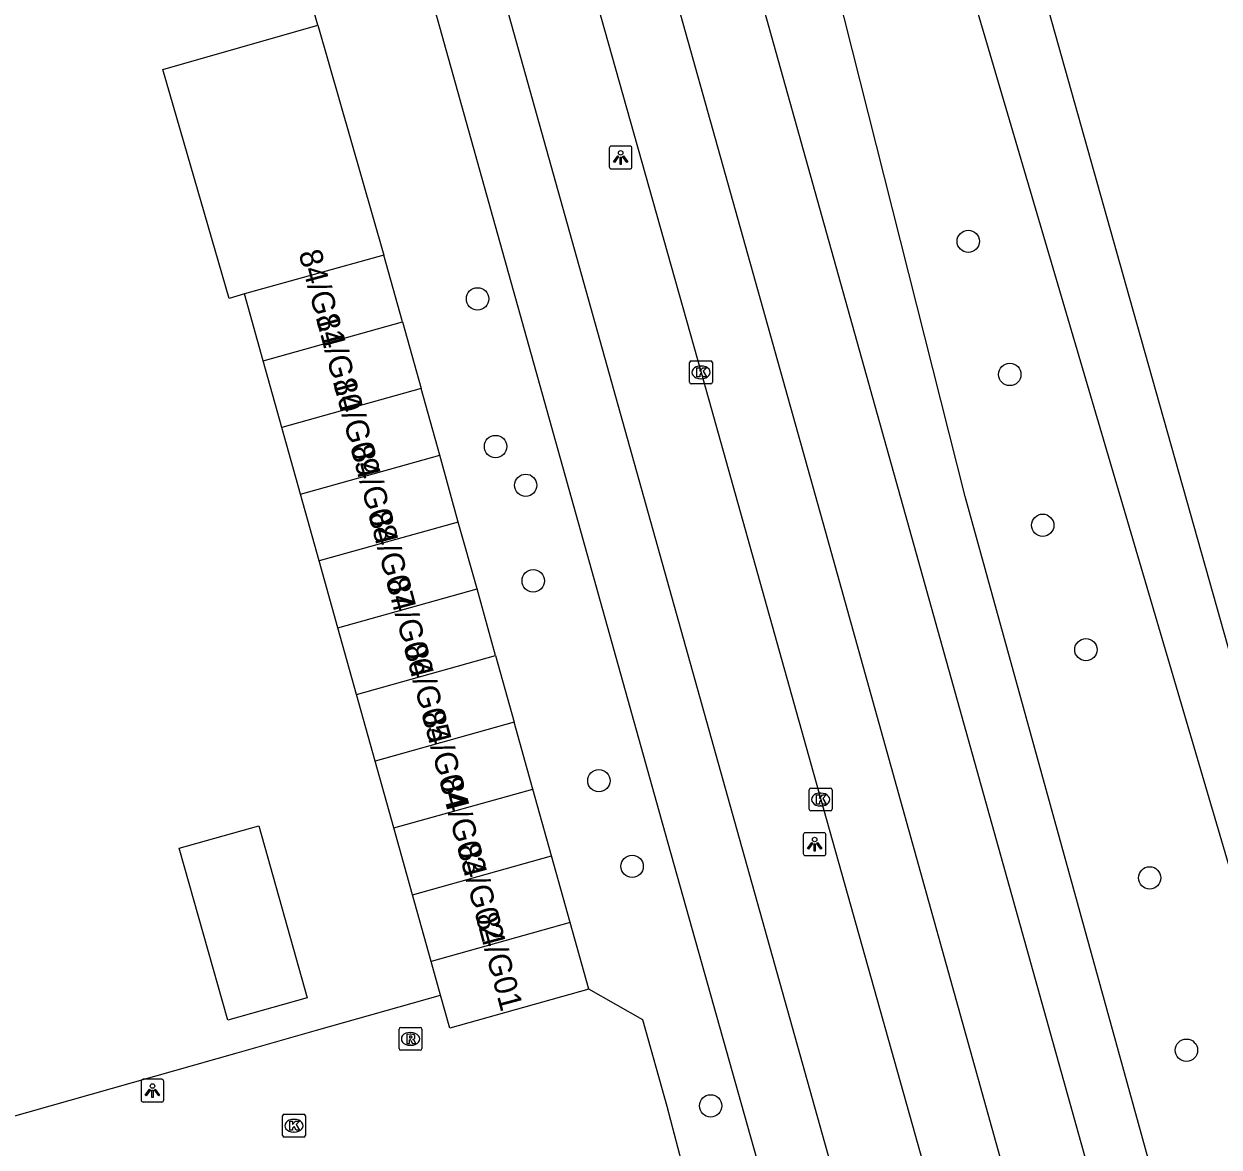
# Model space of a CAD drawing. Extents: x 158461 to 159795, y 387220 to 388672.
# Drawn here: x 159668.4 to 159720.7, y 387998.2 to 388047.3 of the extents above; entities that cross this region are included whole.
import ezdxf

# ---------------------------------------------------------------- set-up
doc = ezdxf.new("R2010")
doc.units = 0
for name, color, linetype in [('IMGEO_Berm_groen', 7, 'Continuous'), ('IMGEO_Boom', 7, 'Continuous'), ('IMGEO_Fietspad_gesloten', 7, 'Continuous'), ('IMGEO_Kolk', 7, 'Continuous'), ('IMGEO_Lichtpunt', 7, 'Continuous'), ('IMGEO_Muur', 7, 'Continuous'), ('IMGEO_OVBaan_gesloten', 7, 'Continuous'), ('IMGEO_Pand', 7, 'Continuous'), ('IMGEO_Pand_nummerreeks', 7, 'Continuous'), ('IMGEO_Rijbaan_lokaal_open', 7, 'Continuous'), ('IMGEO_Rijbaan_regionaal_gesloten', 7, 'Continuous'), ('IMGEO_Rioolput', 7, 'Continuous')]:
    doc.layers.add(name, color=color, linetype=linetype)

msp = doc.modelspace()

# ---------------------------------------------------------------- linework, layer by layer
at = {"layer": 'IMGEO_Berm_groen'}
for points in [[(159726.858, 387965.154), (159719.152, 387992.089), (159718.836, 387993.193), (159709.57, 388026.682), (159693.688, 388089.539), (159697.615, 388090.324), (159725.968, 387994.039), (159733.401, 387966.816)], [(159681.26, 388047.286), (159679.084, 388054.896)]]:
    msp.add_lwpolyline(points, dxfattribs=at)
at = {"layer": 'IMGEO_Boom'}
for centre in [(159709.711, 388037.838), (159688.24, 388035.32), (159711.528, 388032.017), (159689.027, 388028.863), (159690.347, 388027.168), (159712.968, 388025.419), (159690.677, 388022.99), (159714.859, 388019.979), (159693.55, 388014.249), (159695.004, 388010.504), (159717.647, 388009.996), (159719.255, 388002.46), (159698.439, 388000.028)]:
    msp.add_circle(centre, 0.489, dxfattribs=at)
at = {"layer": 'IMGEO_Fietspad_gesloten'}
for points in [[(159719.293, 387941.833), (159710.205, 387974.098), (159706.965, 387985.823), (159699.595, 388012.088), (159688.704, 388051.001), (159675.816, 388096.643), (159672.816, 388107.446), (159668.055, 388124.522), (159662.165, 388145.161), (159661.289, 388148.426)], [(159660.304, 388140.704), (159661.947, 388135.028), (159664.534, 388125.683), (159669.802, 388106.904), (159673.015, 388095.37), (159685.789, 388050.048), (159696.558, 388011.582), (159703.942, 387985.301)]]:
    msp.add_lwpolyline(points, dxfattribs=at)
at = {"layer": 'IMGEO_Kolk'}
for p, q in [((159697.518, 388031.679), (159697.518, 388032.531)), ((159697.593, 388032.605), (159698.445, 388032.605)), ((159698.006, 388032.385), (159698.031, 388032.385)), ((159698.519, 388032.531), (159698.519, 388031.679)), ((159698.029, 388031.825), (159698.004, 388031.825)), ((159698.445, 388031.605), (159697.593, 388031.605)), ((159702.827, 388013.926), (159703.679, 388013.926)), ((159702.752, 388013), (159702.752, 388013.852)), ((159703.24, 388013.706), (159703.265, 388013.706)), ((159703.753, 388013.852), (159703.753, 388013)), ((159703.679, 388012.926), (159702.827, 388012.926)), ((159703.263, 388013.146), (159703.238, 388013.146)), ((159679.708, 387998.733), (159679.708, 387999.585)), ((159679.783, 387999.659), (159680.635, 387999.659)), ((159680.196, 387999.439), (159680.221, 387999.439)), ((159680.709, 387999.585), (159680.709, 387998.733)), ((159680.219, 387998.879), (159680.194, 387998.879)), ((159680.635, 387998.659), (159679.783, 387998.659))]:
    msp.add_line(p, q, dxfattribs=at)
for points in [[(159697.518, 388031.679), (159697.518, 388032.531)], [(159697.593, 388032.605), (159698.445, 388032.605)], [(159697.839, 388032.305), (159697.962, 388032.305), (159697.962, 388032.154), (159698.092, 388032.305), (159698.256, 388032.305), (159698.11, 388032.154), (159698.263, 388031.905), (159698.111, 388031.905), (159698.026, 388032.069), (159697.962, 388032.002), (159697.962, 388031.905), (159697.839, 388031.905), (159697.839, 388032.305)], [(159698.519, 388032.531), (159698.519, 388031.679)], [(159698.445, 388031.605), (159697.593, 388031.605)], [(159702.827, 388013.926), (159703.679, 388013.926)], [(159702.752, 388013), (159702.752, 388013.852)], [(159703.073, 388013.626), (159703.196, 388013.626), (159703.196, 388013.475), (159703.326, 388013.626), (159703.49, 388013.626), (159703.344, 388013.475), (159703.497, 388013.226), (159703.345, 388013.226), (159703.26, 388013.39), (159703.196, 388013.323), (159703.196, 388013.226), (159703.073, 388013.226), (159703.073, 388013.626)], [(159703.753, 388013.852), (159703.753, 388013)], [(159703.679, 388012.926), (159702.827, 388012.926)], [(159679.708, 387998.733), (159679.708, 387999.585)], [(159679.783, 387999.659), (159680.635, 387999.659)], [(159680.029, 387999.359), (159680.152, 387999.359), (159680.152, 387999.208), (159680.282, 387999.359), (159680.446, 387999.359), (159680.3, 387999.208), (159680.453, 387998.959), (159680.301, 387998.959), (159680.216, 387999.123), (159680.152, 387999.056), (159680.152, 387998.959), (159680.029, 387998.959), (159680.029, 387999.359)], [(159680.709, 387999.585), (159680.709, 387998.733)], [(159680.635, 387998.659), (159679.783, 387998.659)]]:
    msp.add_lwpolyline(points, dxfattribs=at)
for centre, start, end in [((159697.595, 388032.529), 91.552, 178.448), ((159697.595, 388032.529), 91.552, 178.448), ((159698.443, 388032.529), 1.552, 88.448), ((159698.443, 388032.529), 1.552, 88.448), ((159697.595, 388031.681), 181.552, 268.448), ((159697.595, 388031.681), 181.552, 268.448), ((159698.443, 388031.681), 271.552, 358.448), ((159698.443, 388031.681), 271.552, 358.448), ((159702.829, 388013.85), 91.552, 178.448), ((159702.829, 388013.85), 91.552, 178.448), ((159703.677, 388013.85), 1.552, 88.448), ((159703.677, 388013.85), 1.552, 88.448), ((159702.829, 388013.002), 181.552, 268.448), ((159702.829, 388013.002), 181.552, 268.448), ((159703.677, 388013.002), 271.552, 358.448), ((159703.677, 388013.002), 271.552, 358.448), ((159679.785, 387999.583), 91.552, 178.448), ((159679.785, 387999.583), 91.552, 178.448), ((159680.633, 387999.583), 1.552, 88.448), ((159680.633, 387999.583), 1.552, 88.448), ((159679.785, 387998.735), 181.552, 268.448), ((159679.785, 387998.735), 181.552, 268.448), ((159680.633, 387998.735), 271.552, 358.448), ((159680.633, 387998.735), 271.552, 358.448)]:
    msp.add_arc(centre, 0.0765, start, end, dxfattribs=at)
for centre, major_axis, ratio, start_param, end_param in [((159698.005, 388032.105), (-0.387, 0.002), 0.722429, 4.712389, 7.853982), ((159698.03, 388032.105), (-0.39, 0.002), 0.717154, 1.570796, 4.712389), ((159703.239, 388013.426), (-0.387, 0.002), 0.722429, 4.712389, 7.853982), ((159703.264, 388013.426), (-0.39, 0.002), 0.717154, 1.570796, 4.712389), ((159680.195, 387999.159), (-0.387, 0.002), 0.722429, 4.712389, 7.853982), ((159680.22, 387999.159), (-0.39, 0.002), 0.717154, 1.570796, 4.712389)]:
    msp.add_ellipse(centre, major_axis=major_axis, ratio=ratio, start_param=start_param, end_param=end_param, dxfattribs=at)
at = {"layer": 'IMGEO_Lichtpunt'}
for p, q in [((159694.001, 388041.909), (159694.001, 388041.102)), ((159694.001, 388041.909), (159694.001, 388041.102)), ((159694.903, 388042.004), (159694.095, 388042.004)), ((159694.903, 388042.004), (159694.095, 388042.004)), ((159694.997, 388041.102), (159694.997, 388041.909)), ((159694.997, 388041.102), (159694.997, 388041.909)), ((159694.095, 388041.008), (159694.903, 388041.008)), ((159694.095, 388041.008), (159694.903, 388041.008)), ((159702.49, 388011.877), (159702.49, 388011.07)), ((159702.49, 388011.877), (159702.49, 388011.07)), ((159703.392, 388011.972), (159702.584, 388011.972)), ((159703.392, 388011.972), (159702.584, 388011.972)), ((159703.486, 388011.07), (159703.486, 388011.877)), ((159703.486, 388011.07), (159703.486, 388011.877)), ((159702.584, 388010.976), (159703.392, 388010.976)), ((159702.584, 388010.976), (159703.392, 388010.976)), ((159673.519, 388001.098), (159673.519, 388000.291)), ((159673.519, 388001.098), (159673.519, 388000.291)), ((159674.421, 388001.193), (159673.613, 388001.193)), ((159674.421, 388001.193), (159673.613, 388001.193)), ((159674.515, 388000.291), (159674.515, 388001.098)), ((159674.515, 388000.291), (159674.515, 388001.098)), ((159673.613, 388000.197), (159674.421, 388000.197)), ((159673.613, 388000.197), (159674.421, 388000.197))]:
    msp.add_line(p, q, dxfattribs=at)
for points in [[(159694.375, 388041.573), (159694.414, 388041.545), (159694.226, 388041.283), (159694.188, 388041.31), (159694.375, 388041.573)], [(159694.477, 388041.525), (159694.524, 388041.525), (159694.524, 388041.203), (159694.477, 388041.203), (159694.477, 388041.525)], [(159694.587, 388041.545), (159694.625, 388041.572), (159694.812, 388041.31), (159694.773, 388041.282), (159694.587, 388041.545)], [(159702.864, 388011.541), (159702.903, 388011.513), (159702.715, 388011.251), (159702.677, 388011.278), (159702.864, 388011.541)], [(159702.966, 388011.493), (159703.013, 388011.493), (159703.013, 388011.171), (159702.966, 388011.171), (159702.966, 388011.493)], [(159703.076, 388011.513), (159703.114, 388011.54), (159703.301, 388011.278), (159703.262, 388011.25), (159703.076, 388011.513)], [(159673.893, 388000.762), (159673.932, 388000.734), (159673.744, 388000.472), (159673.706, 388000.499), (159673.893, 388000.762)], [(159673.995, 388000.714), (159674.042, 388000.714), (159674.042, 388000.392), (159673.995, 388000.392), (159673.995, 388000.714)], [(159674.105, 388000.734), (159674.143, 388000.761), (159674.33, 388000.499), (159674.291, 388000.471), (159674.105, 388000.734)]]:
    msp.add_lwpolyline(points, dxfattribs=at)
for centre in [(159694.5, 388041.707), (159702.989, 388011.675), (159674.018, 388000.896)]:
    msp.add_circle(centre, 0.0994, dxfattribs=at)
for centre, start, end in [((159694.095, 388041.909), 90, 180), ((159694.095, 388041.909), 90, 180), ((159694.903, 388041.909), 0, 90), ((159694.903, 388041.909), 0, 90), ((159694.095, 388041.102), 180, 270), ((159694.095, 388041.102), 180, 270), ((159694.903, 388041.102), 270, 0), ((159694.903, 388041.102), 270, 360), ((159702.584, 388011.877), 90, 180), ((159702.584, 388011.877), 90, 180), ((159703.392, 388011.877), 0, 90), ((159703.392, 388011.877), 0, 90), ((159702.584, 388011.07), 180, 270), ((159702.584, 388011.07), 180, 270), ((159703.392, 388011.07), 270, 0), ((159703.392, 388011.07), 270, 360), ((159673.613, 388001.098), 90, 180), ((159673.613, 388001.098), 90, 180), ((159674.421, 388001.098), 0, 90), ((159674.421, 388001.098), 0, 90), ((159673.613, 388000.291), 180, 270), ((159673.613, 388000.291), 180, 270), ((159674.421, 388000.291), 270, 0), ((159674.421, 388000.291), 270, 360)]:
    msp.add_arc(centre, 0.0946, start, end, dxfattribs=at)
at = {"layer": 'IMGEO_Muur'}
msp.add_lwpolyline([(159667.687, 387999.507), (159677.721, 388002.351)], dxfattribs=at)
at = {"layer": 'IMGEO_OVBaan_gesloten'}
for points in [[(159690.247, 388072.875), (159690.863, 388070.203), (159692.413, 388064.553), (159703.452, 388025.178), (159713.268, 387990.016), (159732.591, 387921.282), (159734.73, 387913.778), (159739.359, 387897.267), (159743.331, 387883.05), (159744.564, 387878.664)], [(159747.834, 387880.272), (159735.911, 387922.812), (159716.822, 387990.637), (159706.964, 388025.892), (159694.93, 388068.864), (159694.291, 388071.37)], [(159707.057, 388069.688), (159709.542, 388060.989), (159716.772, 388035.358), (159734.803, 387971.44), (159747.429, 387926.601), (159755.519, 387897.675), (159758.398, 387887.256), (159760.039, 387881.617), (159762.437, 387872.897)]]:
    msp.add_lwpolyline(points, dxfattribs=at)
at = {"layer": 'IMGEO_Pand'}
for points in [[(159678.05, 388035.537), (159677.378, 388035.342), (159674.478, 388045.346), (159681.26, 388047.286)], [(159681.26, 388047.286), (159684.134, 388037.239)], [(159684.134, 388037.239), (159678.05, 388035.537)], [(159684.951, 388034.32), (159684.134, 388037.239)], [(159678.866, 388032.618), (159678.05, 388035.537)], [(159678.866, 388032.618), (159684.951, 388034.32)], [(159684.951, 388034.32), (159685.767, 388031.4)], [(159679.683, 388029.699), (159678.866, 388032.618)], [(159685.767, 388031.4), (159679.683, 388029.699)], [(159686.584, 388028.481), (159685.767, 388031.4)], [(159680.5, 388026.779), (159679.683, 388029.699)], [(159680.5, 388026.779), (159686.584, 388028.481)], [(159687.4, 388025.562), (159686.584, 388028.481)], [(159681.316, 388023.86), (159680.5, 388026.779)], [(159687.4, 388025.562), (159681.316, 388023.86)], [(159688.217, 388022.643), (159687.4, 388025.562)], [(159682.133, 388020.941), (159681.316, 388023.86)], [(159682.133, 388020.941), (159688.217, 388022.643)], [(159689.033, 388019.723), (159688.217, 388022.643)], [(159682.949, 388018.022), (159682.133, 388020.941)], [(159682.949, 388018.022), (159689.033, 388019.723)], [(159689.033, 388019.723), (159689.85, 388016.804)], [(159683.766, 388015.102), (159682.949, 388018.022)], [(159689.85, 388016.804), (159683.766, 388015.102)], [(159690.666, 388013.885), (159689.85, 388016.804)], [(159684.582, 388012.183), (159683.766, 388015.102)], [(159684.582, 388012.183), (159690.666, 388013.885)], [(159691.483, 388010.966), (159690.666, 388013.885)], [(159678.666, 388012.279), (159680.793, 388004.752), (159677.32, 388003.771), (159675.193, 388011.298), (159678.666, 388012.279)], [(159685.399, 388009.264), (159684.582, 388012.183)], [(159685.399, 388009.264), (159691.483, 388010.966)], [(159692.299, 388008.046), (159691.483, 388010.966)], [(159686.215, 388006.345), (159685.399, 388009.264)], [(159692.299, 388008.046), (159686.215, 388006.345)], [(159693.116, 388005.127), (159692.299, 388008.046)], [(159686.626, 388004.875), (159686.215, 388006.345)], [(159693.116, 388005.127), (159687.032, 388003.425), (159686.626, 388004.875)]]:
    msp.add_lwpolyline(points, dxfattribs=at)
at = {"layer": 'IMGEO_Rijbaan_lokaal_open'}
for points in [[(159700.23, 387985.911), (159696.534, 388000), (159695.473, 388003.792), (159693.116, 388005.127)], [(159648.467, 387997.852), (159652.749, 387995.273), (159667.687, 387999.507), (159677.721, 388002.351), (159681.193, 388003.335), (159686.626, 388004.875)]]:
    msp.add_lwpolyline(points, dxfattribs=at)
at = {"layer": 'IMGEO_Rijbaan_regionaal_gesloten'}
msp.add_lwpolyline([(159664.352, 388149.247), (159665.125, 388146.48), (159670.66, 388126.826), (159675.773, 388108.563), (159678.631, 388098.784), (159679.26, 388096.877), (159681.567, 388090.015), (159683.381, 388084.103), (159686.972, 388071.396), (159692.477, 388051.749), (159698.019, 388032.105), (159703.253, 388013.426), (159708.787, 387993.78), (159711.14, 387985.409), (159714.004, 387975.105), (159719.369, 387955.862)], dxfattribs=at)
at = {"layer": 'IMGEO_Rioolput'}
for p, q in [((159684.882, 388003.458), (159685.734, 388003.458)), ((159684.807, 388002.532), (159684.807, 388003.384)), ((159685.295, 388003.238), (159685.32, 388003.238)), ((159685.808, 388003.384), (159685.808, 388002.532)), ((159685.734, 388002.458), (159684.882, 388002.458)), ((159685.318, 388002.678), (159685.293, 388002.678))]:
    msp.add_line(p, q, dxfattribs=at)
for points in [[(159684.882, 388003.458), (159685.734, 388003.458)], [(159684.807, 388002.532), (159684.807, 388003.384)], [(159685.396, 388003.156), (159685.144, 388003.158), (159685.144, 388002.758)], [(159685.144, 388002.758), (159685.268, 388002.758), (159685.268, 388002.92), (159685.279, 388002.92)], [(159685.322, 388003.077), (159685.268, 388003.077), (159685.268, 388002.996)], [(159685.268, 388002.996), (159685.32, 388002.996)], [(159685.808, 388003.384), (159685.808, 388002.532)], [(159685.734, 388002.458), (159684.882, 388002.458)], [(159685.326, 388002.891), (159685.397, 388002.758), (159685.537, 388002.758), (159685.472, 388002.884)]]:
    msp.add_lwpolyline(points, dxfattribs=at)
for centre, radius, start, end in [((159684.884, 388003.382), 0.0765, 91.552, 178.448), ((159684.884, 388003.382), 0.0765, 91.552, 178.448), ((159685.732, 388003.382), 0.0765, 1.552, 88.448), ((159685.732, 388003.382), 0.0765, 1.552, 88.448), ((159685.278, 388002.867), 0.0533, 26.0293, 88.6989), ((159685.304, 388003.185), 0.19, 274.7715, 282.9687), ((159685.328, 388002.981), 0.0964, 77.0061, 93.1865), ((159685.342, 388003.038), 0.0378, 276.6634, 79.6772), ((159685.395, 388003.046), 0.109, 350.3612, 89.416), ((159685.393, 388003.046), 0.112, 277.5842, 350.9817), ((159685.377, 388002.831), 0.108, 29.5134, 73.7905), ((159684.884, 388002.534), 0.0765, 181.552, 268.448), ((159684.884, 388002.534), 0.0765, 181.552, 268.448), ((159685.732, 388002.534), 0.0765, 271.552, 358.448), ((159685.732, 388002.534), 0.0765, 271.552, 358.448)]:
    msp.add_arc(centre, radius, start, end, dxfattribs=at)
for centre, major_axis, ratio, start_param, end_param in [((159685.294, 388002.958), (-0.387, 0.002), 0.722429, 4.712389, 7.853982), ((159685.319, 388002.958), (-0.39, 0.002), 0.717154, 1.570796, 4.712389)]:
    msp.add_ellipse(centre, major_axis=major_axis, ratio=ratio, start_param=start_param, end_param=end_param, dxfattribs=at)

# ---------------------------------------------------------------- texts
at = {"layer": 'IMGEO_Pand_nummerreeks'}
for s, p in [('84/G11', (159680.405, 388037.332)), ('84/G10', (159681.154, 388034.528)), ('84/G09', (159681.905, 388031.715)), ('84/G08', (159682.684, 388028.802)), ('84/G07', (159683.459, 388025.898)), ('84/G06', (159684.236, 388022.99)), ('84/G05', (159685.012, 388020.083)), ('84/G04', (159685.789, 388017.176)), ('84/G03', (159686.565, 388014.269)), ('84/G02', (159687.34, 388011.368)), ('84/G01', (159688.147, 388008.348))]:
    msp.add_text(s, height=1, rotation=284.9546, dxfattribs=at).set_placement(p)

doc.saveas('drawing.dxf')
